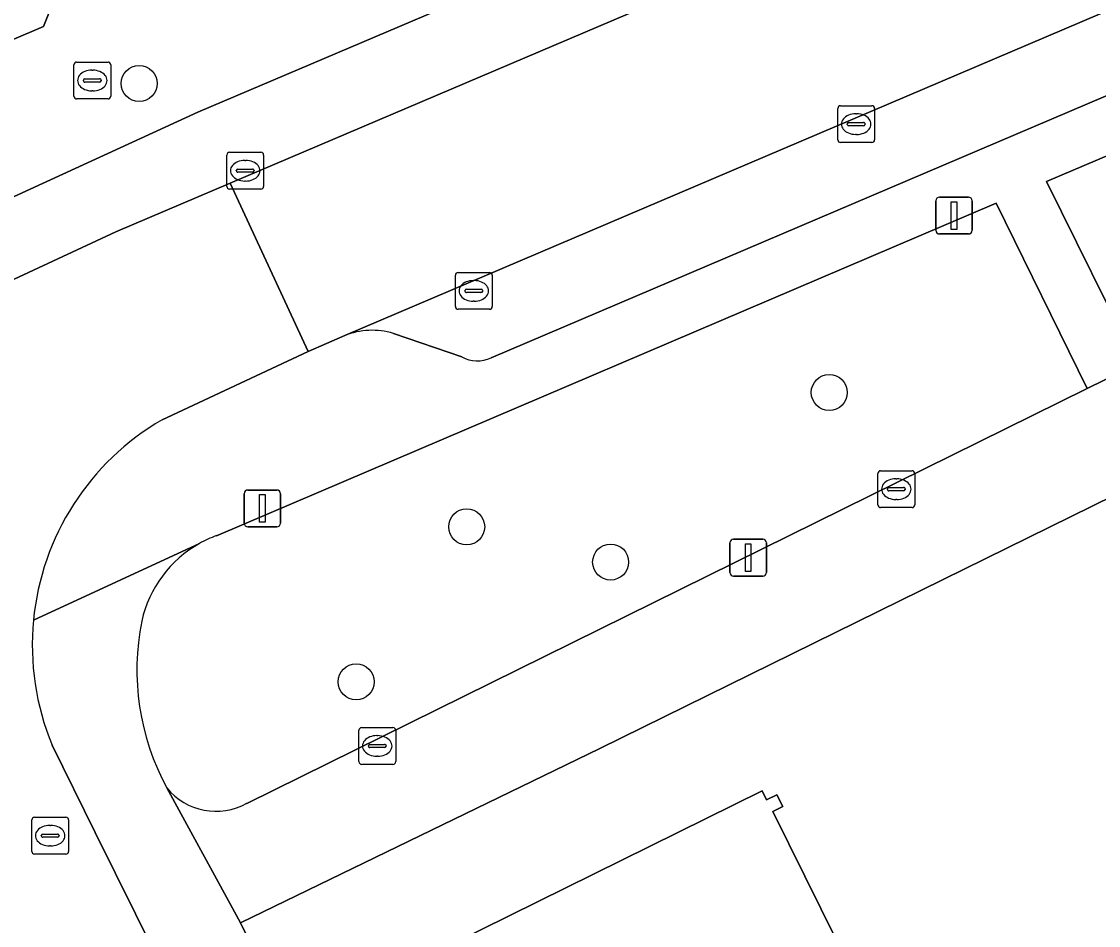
# Model space of a CAD drawing. Extents: x 157793 to 159380, y 380877 to 382313.
# Drawn here: x 158447.14 to 158476.39, y 381543.04 to 381567.59 of the extents above; entities that cross this region are included whole.
import ezdxf

# ---------------------------------------------------------------- set-up
doc = ezdxf.new("R2010")
doc.units = 0
for name, color, linetype in [('IMGEO_Boom', 7, 'Continuous'), ('IMGEO_Brandkraan', 7, 'Continuous'), ('IMGEO_Erf', 7, 'Continuous'), ('IMGEO_Groenvoorziening', 7, 'Continuous'), ('IMGEO_Kolk', 7, 'Continuous'), ('IMGEO_Lichtmast', 7, 'Continuous'), ('IMGEO_Muur', 7, 'Continuous'), ('IMGEO_Pand', 7, 'Continuous'), ('IMGEO_Parkeervlak_open', 7, 'Continuous'), ('IMGEO_Rijbaan_lokaal_open', 7, 'Continuous'), ('IMGEO_Rioolput', 7, 'Continuous'), ('IMGEO_Voetpad_open', 7, 'Continuous')]:
    doc.layers.add(name, color=color, linetype=linetype)

msp = doc.modelspace()

# ---------------------------------------------------------------- linework, layer by layer
at = {"layer": 'IMGEO_Boom'}
for centre in [(158450.332, 381565.903), (158469.078, 381557.513), (158459.228, 381553.869), (158463.139, 381552.911), (158456.226, 381549.661)]:
    msp.add_circle(centre, 0.489, dxfattribs=at)
at = {"layer": 'IMGEO_Brandkraan'}
for p, q in [((158448.558, 381565.559), (158448.558, 381566.411)), ((158448.633, 381566.485), (158449.485, 381566.485)), ((158449.559, 381566.411), (158449.559, 381565.559)), ((158449.046, 381566.265), (158449.071, 381566.265)), ((158448.817, 381565.979), (158448.817, 381565.991)), ((158449.255, 381565.942), (158448.857, 381565.942)), ((158448.86, 381566.028), (158449.258, 381566.028)), ((158449.301, 381565.991), (158449.301, 381565.979)), ((158449.485, 381565.485), (158448.633, 381565.485)), ((158449.069, 381565.705), (158449.044, 381565.705))]:
    msp.add_line(p, q, dxfattribs=at)
for points in [[(158448.558, 381565.559), (158448.558, 381566.411)], [(158448.633, 381566.485), (158449.485, 381566.485)], [(158449.559, 381566.411), (158449.559, 381565.559)], [(158449.485, 381565.485), (158448.633, 381565.485)]]:
    msp.add_lwpolyline(points, dxfattribs=at)
for centre, radius, start, end in [((158448.635, 381566.409), 0.0765, 91.552, 178.448), ((158448.635, 381566.409), 0.0765, 91.552, 178.448), ((158449.483, 381566.409), 0.0765, 1.552, 88.448), ((158449.483, 381566.409), 0.0765, 1.552, 88.448), ((158448.857, 381565.988), 0.0403, 85.8775, 175.7526), ((158448.854, 381565.978), 0.0366, 178.938, 274.7102), ((158449.258, 381565.985), 0.043, 264.8664, 352.4533), ((158449.262, 381565.99), 0.0386, 1.7309, 96.639), ((158448.635, 381565.561), 0.0765, 181.552, 268.448), ((158448.635, 381565.561), 0.0765, 181.552, 268.448), ((158449.483, 381565.561), 0.0765, 271.552, 358.448), ((158449.483, 381565.561), 0.0765, 271.552, 358.448)]:
    msp.add_arc(centre, radius, start, end, dxfattribs=at)
for centre, major_axis, ratio, start_param, end_param in [((158449.045, 381565.985), (-0.387, 0.002), 0.722429, 4.712389, 7.853982), ((158449.07, 381565.985), (-0.39, 0.002), 0.717154, 1.570796, 4.712389)]:
    msp.add_ellipse(centre, major_axis=major_axis, ratio=ratio, start_param=start_param, end_param=end_param, dxfattribs=at)
at = {"layer": 'IMGEO_Erf'}
for points in [[(158484.53, 381540.582), (158483.22, 381543.278), (158480.432, 381541.892), (158478.557, 381545.665), (158476.7, 381549.402), (158479.488, 381550.788), (158477.392, 381555.007), (158462.846, 381547.849), (158453.084, 381543.114), (158467.366, 381514.377)], [(158458.106, 381542.185), (158467.253, 381546.699), (158467.375, 381546.452), (158467.656, 381546.591), (158467.813, 381546.272), (158467.546, 381546.14), (158469.282, 381542.624)]]:
    msp.add_lwpolyline(points, dxfattribs=at)
at = {"layer": 'IMGEO_Groenvoorziening'}
for points in [[(158502.782, 381570.873), (158501.067, 381574.33), (158474.979, 381563.242), (158477.436, 381558.28)], [(158433.921, 381561.556), (158447.734, 381567.451), (158447.859, 381567.769), (158447.922, 381567.93), (158448.47, 381569.33), (158447.999, 381570.514), (158433.119, 381563.236)]]:
    msp.add_lwpolyline(points, close=True, dxfattribs=at)
for points in [[(158476.08, 381557.625), (158473.609, 381562.655), (158452.43, 381553.627)], [(158453.255, 381546.36), (158476.08, 381557.625)]]:
    msp.add_lwpolyline(points, dxfattribs=at)
for centre, radius, start, end in [((158453.582, 381550.532), 3.303, 110.4126, 119.1535), ((158453.551, 381550.6), 3.228, 119.2661, 167.2907), ((158457, 381549.985), 6.73, 168.6458, 208.4491), ((158452.419, 381547.863), 1.72, 219.0651, 299.0974)]:
    msp.add_arc(centre, radius, start, end, dxfattribs=at)
at = {"layer": 'IMGEO_Kolk'}
for p, q in [((158469.308, 381564.375), (158469.308, 381565.227)), ((158469.383, 381565.301), (158470.235, 381565.301)), ((158470.309, 381565.227), (158470.309, 381564.375)), ((158469.796, 381565.081), (158469.821, 381565.081)), ((158469.567, 381564.795), (158469.567, 381564.807)), ((158470.005, 381564.758), (158469.607, 381564.758)), ((158469.61, 381564.844), (158470.008, 381564.844)), ((158470.051, 381564.807), (158470.051, 381564.795)), ((158469.819, 381564.521), (158469.794, 381564.521)), ((158452.787, 381564.036), (158453.639, 381564.036)), ((158470.235, 381564.301), (158469.383, 381564.301)), ((158452.712, 381563.11), (158452.712, 381563.962)), ((158453.2, 381563.816), (158453.225, 381563.816)), ((158453.713, 381563.962), (158453.713, 381563.11)), ((158452.971, 381563.53), (158452.971, 381563.542)), ((158453.409, 381563.493), (158453.011, 381563.493)), ((158453.014, 381563.579), (158453.412, 381563.579)), ((158453.455, 381563.542), (158453.455, 381563.53)), ((158453.223, 381563.256), (158453.198, 381563.256)), ((158453.639, 381563.036), (158452.787, 381563.036)), ((158458.921, 381559.847), (158458.921, 381560.699)), ((158458.996, 381560.773), (158459.848, 381560.773)), ((158459.409, 381560.553), (158459.434, 381560.553)), ((158459.922, 381560.699), (158459.922, 381559.847)), ((158459.18, 381560.267), (158459.18, 381560.279)), ((158459.618, 381560.23), (158459.22, 381560.23)), ((158459.223, 381560.316), (158459.621, 381560.316)), ((158459.664, 381560.279), (158459.664, 381560.267)), ((158459.432, 381559.993), (158459.407, 381559.993)), ((158459.848, 381559.773), (158458.996, 381559.773)), ((158470.398, 381554.464), (158470.398, 381555.316)), ((158470.473, 381555.39), (158471.325, 381555.39)), ((158471.399, 381555.316), (158471.399, 381554.464)), ((158470.886, 381555.17), (158470.911, 381555.17)), ((158470.657, 381554.884), (158470.657, 381554.896)), ((158471.095, 381554.847), (158470.697, 381554.847)), ((158470.7, 381554.933), (158471.098, 381554.933)), ((158471.141, 381554.896), (158471.141, 381554.884)), ((158471.325, 381554.39), (158470.473, 381554.39)), ((158470.909, 381554.61), (158470.884, 381554.61)), ((158456.299, 381547.492), (158456.299, 381548.344)), ((158456.374, 381548.418), (158457.226, 381548.418)), ((158457.3, 381548.344), (158457.3, 381547.492)), ((158456.558, 381547.912), (158456.558, 381547.924)), ((158456.601, 381547.961), (158456.999, 381547.961)), ((158456.787, 381548.198), (158456.812, 381548.198)), ((158457.042, 381547.924), (158457.042, 381547.912)), ((158456.996, 381547.875), (158456.598, 381547.875)), ((158456.81, 381547.638), (158456.785, 381547.638)), ((158457.226, 381547.418), (158456.374, 381547.418))]:
    msp.add_line(p, q, dxfattribs=at)
for points in [[(158469.308, 381564.375), (158469.308, 381565.227)], [(158469.383, 381565.301), (158470.235, 381565.301)], [(158470.309, 381565.227), (158470.309, 381564.375)], [(158452.787, 381564.036), (158453.639, 381564.036)], [(158470.235, 381564.301), (158469.383, 381564.301)], [(158452.712, 381563.11), (158452.712, 381563.962)], [(158453.713, 381563.962), (158453.713, 381563.11)], [(158453.639, 381563.036), (158452.787, 381563.036)], [(158458.921, 381559.847), (158458.921, 381560.699)], [(158458.996, 381560.773), (158459.848, 381560.773)], [(158459.922, 381560.699), (158459.922, 381559.847)], [(158459.848, 381559.773), (158458.996, 381559.773)], [(158470.398, 381554.464), (158470.398, 381555.316)], [(158470.473, 381555.39), (158471.325, 381555.39)], [(158471.399, 381555.316), (158471.399, 381554.464)], [(158471.325, 381554.39), (158470.473, 381554.39)], [(158456.299, 381547.492), (158456.299, 381548.344)], [(158456.374, 381548.418), (158457.226, 381548.418)], [(158457.3, 381548.344), (158457.3, 381547.492)], [(158457.226, 381547.418), (158456.374, 381547.418)]]:
    msp.add_lwpolyline(points, dxfattribs=at)
for centre, radius, start, end in [((158469.385, 381565.225), 0.0765, 91.552, 178.448), ((158469.385, 381565.225), 0.0765, 91.552, 178.448), ((158470.233, 381565.225), 0.0765, 1.552, 88.448), ((158470.233, 381565.225), 0.0765, 1.552, 88.448), ((158469.607, 381564.804), 0.0403, 85.8775, 175.7526), ((158469.604, 381564.794), 0.0366, 178.938, 274.7102), ((158470.008, 381564.801), 0.043, 264.8664, 352.4533), ((158470.012, 381564.806), 0.0386, 1.7309, 96.639), ((158469.385, 381564.377), 0.0765, 181.552, 268.448), ((158469.385, 381564.377), 0.0765, 181.552, 268.448), ((158470.233, 381564.377), 0.0765, 271.552, 358.448), ((158470.233, 381564.377), 0.0765, 271.552, 358.448), ((158452.789, 381563.96), 0.0765, 91.552, 178.448), ((158452.789, 381563.96), 0.0765, 91.552, 178.448), ((158453.637, 381563.96), 0.0765, 1.552, 88.448), ((158453.637, 381563.96), 0.0765, 1.552, 88.448), ((158453.011, 381563.539), 0.0403, 85.8775, 175.7526), ((158453.008, 381563.529), 0.0366, 178.938, 274.7102), ((158453.412, 381563.536), 0.043, 264.8664, 352.4533), ((158453.416, 381563.541), 0.0386, 1.7309, 96.639), ((158452.789, 381563.112), 0.0765, 181.552, 268.448), ((158452.789, 381563.112), 0.0765, 181.552, 268.448), ((158453.637, 381563.112), 0.0765, 271.552, 358.448), ((158453.637, 381563.112), 0.0765, 271.552, 358.448), ((158458.998, 381560.697), 0.0765, 91.552, 178.448), ((158458.998, 381560.697), 0.0765, 91.552, 178.448), ((158459.846, 381560.697), 0.0765, 1.552, 88.448), ((158459.846, 381560.697), 0.0765, 1.552, 88.448), ((158459.22, 381560.276), 0.0403, 85.8775, 175.7526), ((158459.217, 381560.266), 0.0366, 178.938, 274.7102), ((158459.621, 381560.273), 0.043, 264.8664, 352.4533), ((158459.625, 381560.278), 0.0386, 1.7309, 96.639), ((158458.998, 381559.849), 0.0765, 181.552, 268.448), ((158458.998, 381559.849), 0.0765, 181.552, 268.448), ((158459.846, 381559.849), 0.0765, 271.552, 358.448), ((158459.846, 381559.849), 0.0765, 271.552, 358.448), ((158470.475, 381555.314), 0.0765, 91.552, 178.448), ((158470.475, 381555.314), 0.0765, 91.552, 178.448), ((158471.323, 381555.314), 0.0765, 1.552, 88.448), ((158471.323, 381555.314), 0.0765, 1.552, 88.448), ((158470.697, 381554.893), 0.0403, 85.8775, 175.7526), ((158470.694, 381554.883), 0.0366, 178.938, 274.7102), ((158471.098, 381554.89), 0.043, 264.8664, 352.4533), ((158471.102, 381554.895), 0.0386, 1.7309, 96.639), ((158470.475, 381554.466), 0.0765, 181.552, 268.448), ((158470.475, 381554.466), 0.0765, 181.552, 268.448), ((158471.323, 381554.466), 0.0765, 271.552, 358.448), ((158471.323, 381554.466), 0.0765, 271.552, 358.448), ((158456.376, 381548.342), 0.0765, 91.552, 178.448), ((158456.376, 381548.342), 0.0765, 91.552, 178.448), ((158457.224, 381548.342), 0.0765, 1.552, 88.448), ((158457.224, 381548.342), 0.0765, 1.552, 88.448), ((158456.598, 381547.921), 0.0403, 85.8775, 175.7526), ((158457.003, 381547.923), 0.0386, 1.7309, 96.639), ((158456.595, 381547.911), 0.0366, 178.938, 274.7102), ((158456.999, 381547.918), 0.043, 264.8664, 352.4533), ((158456.376, 381547.494), 0.0765, 181.552, 268.448), ((158456.376, 381547.494), 0.0765, 181.552, 268.448), ((158457.224, 381547.494), 0.0765, 271.552, 358.448), ((158457.224, 381547.494), 0.0765, 271.552, 358.448)]:
    msp.add_arc(centre, radius, start, end, dxfattribs=at)
for centre, major_axis, ratio, start_param, end_param in [((158469.795, 381564.801), (-0.387, 0.002), 0.722429, 4.712389, 7.853982), ((158469.82, 381564.801), (-0.39, 0.002), 0.717154, 1.570796, 4.712389), ((158453.199, 381563.536), (-0.387, 0.002), 0.722429, 4.712389, 7.853982), ((158453.224, 381563.536), (-0.39, 0.002), 0.717154, 1.570796, 4.712389), ((158459.408, 381560.273), (-0.387, 0.002), 0.722429, 4.712389, 7.853982), ((158459.433, 381560.273), (-0.39, 0.002), 0.717154, 1.570796, 4.712389), ((158470.885, 381554.89), (-0.387, 0.002), 0.722429, 4.712389, 7.853982), ((158470.91, 381554.89), (-0.39, 0.002), 0.717154, 1.570796, 4.712389), ((158456.786, 381547.918), (-0.387, 0.002), 0.722429, 4.712389, 7.853982), ((158456.811, 381547.918), (-0.39, 0.002), 0.717154, 1.570796, 4.712389)]:
    msp.add_ellipse(centre, major_axis=major_axis, ratio=ratio, start_param=start_param, end_param=end_param, dxfattribs=at)
at = {"layer": 'IMGEO_Lichtmast'}
for p, q in [((158471.971, 381561.918), (158471.971, 381562.718)), ((158471.971, 381562.718), (158471.971, 381561.918)), ((158472.071, 381562.818), (158472.861, 381562.818)), ((158472.861, 381562.818), (158472.071, 381562.818)), ((158472.961, 381562.718), (158472.961, 381561.918)), ((158472.961, 381561.918), (158472.961, 381562.718)), ((158472.861, 381561.818), (158472.071, 381561.818)), ((158472.071, 381561.818), (158472.861, 381561.818)), ((158453.182, 381553.966), (158453.182, 381554.766)), ((158453.182, 381554.766), (158453.182, 381553.966)), ((158453.282, 381554.866), (158454.072, 381554.866)), ((158454.072, 381554.866), (158453.282, 381554.866)), ((158454.172, 381554.766), (158454.172, 381553.966)), ((158454.172, 381553.966), (158454.172, 381554.766)), ((158454.072, 381553.866), (158453.282, 381553.866)), ((158453.282, 381553.866), (158454.072, 381553.866)), ((158466.48, 381553.53), (158467.27, 381553.53)), ((158467.27, 381553.53), (158466.48, 381553.53)), ((158466.38, 381552.63), (158466.38, 381553.43)), ((158466.38, 381553.43), (158466.38, 381552.63)), ((158467.37, 381553.43), (158467.37, 381552.63)), ((158467.37, 381552.63), (158467.37, 381553.43)), ((158467.27, 381552.53), (158466.48, 381552.53)), ((158466.48, 381552.53), (158467.27, 381552.53))]:
    msp.add_line(p, q, dxfattribs=at)
for points in [[(158472.391, 381562.693), (158472.541, 381562.693), (158472.541, 381561.943), (158472.391, 381561.943), (158472.391, 381562.693)], [(158453.602, 381554.741), (158453.752, 381554.741), (158453.752, 381553.991), (158453.602, 381553.991), (158453.602, 381554.741)], [(158466.8, 381553.405), (158466.95, 381553.405), (158466.95, 381552.655), (158466.8, 381552.655), (158466.8, 381553.405)]]:
    msp.add_lwpolyline(points, dxfattribs=at)
for centre, start, end in [((158472.071, 381562.718), 90, 180), ((158472.071, 381562.718), 90, 180), ((158472.861, 381562.718), 0, 90), ((158472.861, 381562.718), 360, 90), ((158472.071, 381561.918), 180, 270), ((158472.071, 381561.918), 180, 270), ((158472.861, 381561.918), 270, 0), ((158472.861, 381561.918), 270, 0), ((158453.282, 381554.766), 90, 180), ((158453.282, 381554.766), 90, 180), ((158454.072, 381554.766), 0, 90), ((158454.072, 381554.766), 360, 90), ((158453.282, 381553.966), 180, 270), ((158453.282, 381553.966), 180, 270), ((158454.072, 381553.966), 270, 0), ((158454.072, 381553.966), 270, 0), ((158466.48, 381553.43), 90, 180), ((158466.48, 381553.43), 90, 180), ((158467.27, 381553.43), 0, 90), ((158467.27, 381553.43), 360, 90), ((158466.48, 381552.63), 180, 270), ((158466.48, 381552.63), 180, 270), ((158467.27, 381552.63), 270, 0), ((158467.27, 381552.63), 270, 0)]:
    msp.add_arc(centre, 0.1, start, end, dxfattribs=at)
at = {"layer": 'IMGEO_Muur'}
msp.add_lwpolyline([(158477.392, 381555.007), (158462.846, 381547.849)], dxfattribs=at)
at = {"layer": 'IMGEO_Pand'}
msp.add_lwpolyline([(158460.453, 381536.704), (158469.896, 381541.355), (158469.849, 381541.475), (158469.759, 381541.657), (158469.282, 381542.624), (158467.546, 381546.14), (158467.813, 381546.272), (158467.656, 381546.591), (158467.375, 381546.452), (158467.253, 381546.699), (158458.106, 381542.185), (158458.231, 381541.932), (158457.931, 381541.784), (158458.064, 381541.515), (158458.348, 381541.656), (158460.671, 381536.949), (158460.399, 381536.814)], close=True, dxfattribs=at)
at = {"layer": 'IMGEO_Parkeervlak_open'}
for points in [[(158561.679, 381604.089), (158455.915, 381559.059)], [(158459.892, 381558.457), (158527.687, 381587.327)], [(158485.578, 381579.425), (158451.929, 381565.129), (158434.923, 381557.328)], [(158432.728, 381553.983), (158449.698, 381561.875), (158452.802, 381563.201), (158489.186, 381578.677)], [(158457.236, 381559.118), (158459.093, 381558.485)]]:
    msp.add_lwpolyline(points, dxfattribs=at)
for centre, radius, start, end in [((158456.66, 381557.206), 1.997, 73.2214, 111.8932), ((158459.519, 381559.228), 0.856, 240.1565, 295.8294)]:
    msp.add_arc(centre, radius, start, end, dxfattribs=at)
at = {"layer": 'IMGEO_Rijbaan_lokaal_open'}
for points in [[(158580.177, 381611.756), (158583.153, 381612.994), (158606.565, 381622.843), (158604.623, 381627.506), (158583.486, 381618.524), (158558.568, 381608.16), (158508.298, 381586.82), (158503.531, 381584.802), (158496.081, 381581.628), (158489.397, 381578.761), (158489.186, 381578.677), (158452.802, 381563.201), (158454.919, 381558.631), (158455.915, 381559.059), (158561.679, 381604.089)], [(158450.953, 381556.769), (158454.919, 381558.631), (158452.802, 381563.201), (158449.698, 381561.875), (158432.728, 381553.983), (158428.291, 381551.786), (158430.537, 381547.261), (158432.492, 381548.198)], [(158443.893, 381544.648), (158446.748, 381538.923), (158451.325, 381541.148), (158449.138, 381545.572), (158447.967, 381547.942)]]:
    msp.add_lwpolyline(points, dxfattribs=at)
for centre, radius, start, end in [((158454.493, 381550.653), 7.067, 120.0652, 174.5016), ((158454.508, 381550.655), 7.081, 174.5291, 202.5258)]:
    msp.add_arc(centre, radius, start, end, dxfattribs=at)
at = {"layer": 'IMGEO_Rioolput'}
for p, q in [((158447.414, 381545.056), (158447.414, 381545.908)), ((158447.489, 381545.982), (158448.341, 381545.982)), ((158448.415, 381545.908), (158448.415, 381545.056)), ((158447.902, 381545.762), (158447.927, 381545.762)), ((158447.673, 381545.476), (158447.673, 381545.488)), ((158448.111, 381545.439), (158447.713, 381545.439)), ((158447.716, 381545.525), (158448.114, 381545.525)), ((158448.157, 381545.488), (158448.157, 381545.476)), ((158447.925, 381545.202), (158447.9, 381545.202)), ((158448.341, 381544.982), (158447.489, 381544.982))]:
    msp.add_line(p, q, dxfattribs=at)
for points in [[(158447.414, 381545.056), (158447.414, 381545.908)], [(158447.489, 381545.982), (158448.341, 381545.982)], [(158448.415, 381545.908), (158448.415, 381545.056)], [(158448.341, 381544.982), (158447.489, 381544.982)]]:
    msp.add_lwpolyline(points, dxfattribs=at)
for centre, radius, start, end in [((158447.491, 381545.906), 0.0765, 91.552, 178.448), ((158447.491, 381545.906), 0.0765, 91.552, 178.448), ((158448.339, 381545.906), 0.0765, 1.552, 88.448), ((158448.339, 381545.906), 0.0765, 1.552, 88.448), ((158447.713, 381545.485), 0.0403, 85.8775, 175.7526), ((158447.71, 381545.475), 0.0366, 178.938, 274.7102), ((158448.114, 381545.482), 0.043, 264.8664, 352.4533), ((158448.118, 381545.487), 0.0386, 1.7309, 96.639), ((158447.491, 381545.058), 0.0765, 181.552, 268.448), ((158447.491, 381545.058), 0.0765, 181.552, 268.448), ((158448.339, 381545.058), 0.0765, 271.552, 358.448), ((158448.339, 381545.058), 0.0765, 271.552, 358.448)]:
    msp.add_arc(centre, radius, start, end, dxfattribs=at)
for centre, major_axis, ratio, start_param, end_param in [((158447.901, 381545.482), (-0.387, 0.002), 0.722429, 4.712389, 7.853982), ((158447.926, 381545.482), (-0.39, 0.002), 0.717154, 1.570796, 4.712389)]:
    msp.add_ellipse(centre, major_axis=major_axis, ratio=ratio, start_param=start_param, end_param=end_param, dxfattribs=at)
at = {"layer": 'IMGEO_Voetpad_open'}
for points in [[(158532.123, 381602.188), (158491.241, 381584.832), (158487.458, 381583.323), (158461.844, 381572.393), (158461.816, 381572.634), (158459.197, 381571.531), (158458.435, 381573.12), (158456.756, 381572.219), (158455.829, 381574.202), (158450.936, 381572.009), (158447.999, 381570.514), (158448.47, 381569.33), (158447.922, 381567.93), (158447.859, 381567.769), (158447.734, 381567.451), (158433.921, 381561.556), (158433.119, 381563.236), (158429.764, 381561.616), (158428.463, 381560.919), (158429.164, 381559.493), (158426.352, 381558.111), (158404.729, 381547.357)], [(158559.355, 381600.813), (158527.687, 381587.327), (158528.278, 381585.94), (158529.232, 381583.987), (158522.385, 381580.592), (158521.896, 381580.35), (158503.856, 381571.407), (158502.782, 381570.873), (158477.436, 381558.28), (158476.08, 381557.625), (158453.255, 381546.36)], [(158451.083, 381546.779), (158453.084, 381543.114), (158462.846, 381547.849), (158477.392, 381555.007), (158478.67, 381555.698), (158478.739, 381555.732), (158530.576, 381581.484), (158531.777, 381582.08), (158561.889, 381597.039)], [(158473.609, 381562.655), (158476.08, 381557.625), (158477.436, 381558.28), (158474.979, 381563.242), (158501.067, 381574.33), (158502.782, 381570.873), (158503.856, 381571.407), (158502.149, 381574.815), (158520.723, 381582.723), (158521.896, 381580.35), (158522.385, 381580.592), (158521.223, 381582.936), (158528.278, 381585.94), (158527.687, 381587.327), (158459.892, 381558.457)], [(158434.923, 381557.328), (158451.929, 381565.129), (158485.578, 381579.425)], [(158452.43, 381553.627), (158473.609, 381562.655)], [(158455.915, 381559.059), (158454.919, 381558.631), (158450.953, 381556.769)], [(158459.093, 381558.485), (158457.236, 381559.118)], [(158451.973, 381553.416), (158447.459, 381551.33)], [(158447.459, 381551.33), (158451.973, 381553.416)], [(158447.967, 381547.942), (158449.138, 381545.572), (158451.325, 381541.148), (158464.363, 381514.655), (158464.439, 381514.502)], [(158469.341, 381505.076), (158468.391, 381510.364), (158467.366, 381514.377), (158453.084, 381543.114), (158451.083, 381546.779)]]:
    msp.add_lwpolyline(points, dxfattribs=at)
for centre, radius, start, end in [((158456.66, 381557.206), 1.997, 73.2214, 111.8932), ((158459.519, 381559.228), 0.856, 240.1565, 295.8294), ((158454.493, 381550.653), 7.067, 120.0652, 174.5016), ((158453.582, 381550.532), 3.303, 110.4126, 119.1535), ((158453.551, 381550.6), 3.228, 119.2661, 167.2907), ((158454.508, 381550.655), 7.081, 174.5291, 202.5258), ((158457, 381549.985), 6.73, 168.6458, 208.4491), ((158452.419, 381547.863), 1.72, 219.0651, 299.0974)]:
    msp.add_arc(centre, radius, start, end, dxfattribs=at)

doc.saveas('drawing.dxf')
